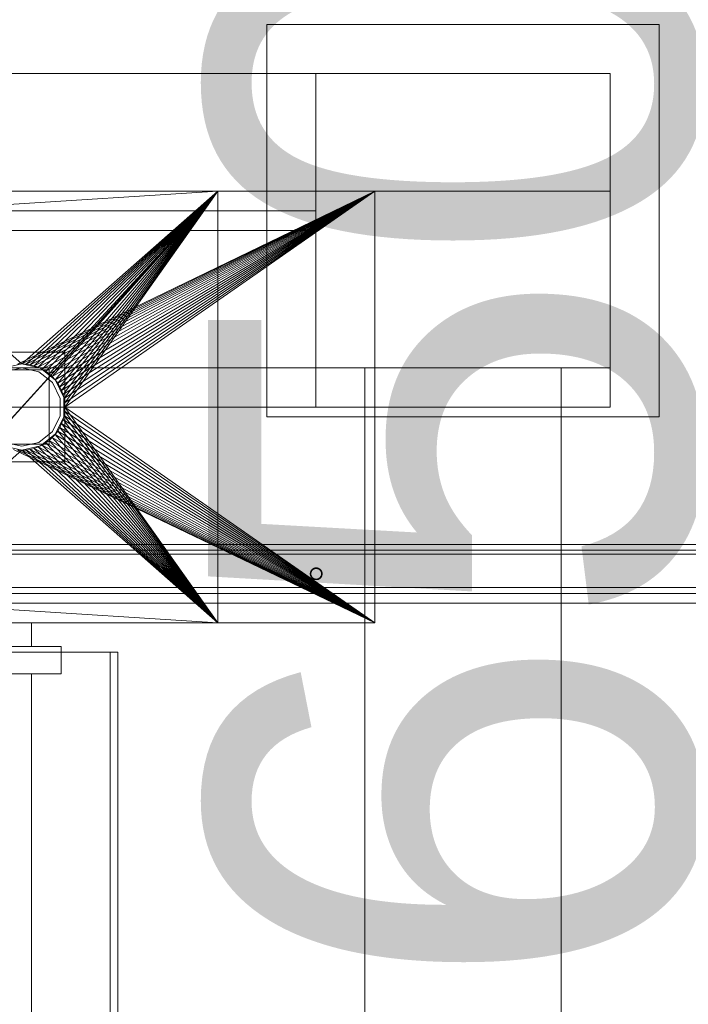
# Model space of a CAD drawing. Header units: millimetres. Extents: x -3490 to 61924, y -72580 to 6847.
# Tile 626 of 656: x 25649 to 25990, y -17984 to -17482. Entities that reach past the tile are written whole.
import ezdxf

# ---------------------------------------------------------------- set-up
doc = ezdxf.new("R2010")
doc.units = ezdxf.units.MM
for name, color, linetype, lineweight in [('COTAS_P', 1, 'Continuous', 0), ('superior_briquetadora', 7, 'Continuous', 0), ('superior_C05', 7, 'Continuous', 0)]:
    doc.layers.add(name, color=color, linetype=linetype, lineweight=lineweight)
doc.dimstyles.new('R19_100', dxfattribs={"dimtxt": 250, "dimasz": 150, "dimexe": 150, "dimexo": 80, "dimgap": 100, "dimtad": 1, "dimtih": 1, "dimtoh": 1, "dimdsep": 46, "dimcen": 0.09, "dimadec": 0, "dimazin": 0, "dimtfac": 1, "dimtdec": 4, "dimtofl": 0, "dimtmove": 0, "dimatfit": 3, "dimfxl": 1, "dimtolj": 1, "dimtzin": 0, "dimarcsym": 0})

# ---------------------------------------------------------------- blocks, each defined once
blk = doc.blocks.new('DIM_R29_37')
at = {"layer": 'COTAS_P'}
for p, q in [((24250.07, -17080), (24400.07, -17035)), ((26750.07, -17080), (26600.07, -17035)), ((24250.07, -17980), (24250.07, -17080)), ((24250.07, -17080), (26750.07, -17080)), ((24250.07, -17080), (24400.07, -17125)), ((26750.07, -17080), (26600.07, -17125)), ((26750.07, -17980), (26750.07, -17080))]:
    blk.add_line(p, q, dxfattribs=at)
blk.add_text('2500 P', height=250, dxfattribs=at).set_placement((25500.07, -16980))
blk = doc.blocks.new('DIM_R29_51')
at = {"layer": 'COTAS_P'}
for p, q in [((26095.07, -17655), (26050.07, -17805)), ((26795.07, -17655), (26095.07, -17655)), ((26095.07, -18305), (26095.07, -17655)), ((26095.07, -17655), (26140.07, -17805)), ((26095.07, -18305), (26050.07, -18155)), ((26095.07, -18305), (26140.07, -18155)), ((26795.07, -18305), (26095.07, -18305))]:
    blk.add_line(p, q, dxfattribs=at)
blk.add_text('650 P', height=250, rotation=90, dxfattribs=at).set_placement((25995.07, -17980))

msp = doc.modelspace()

# ---------------------------------------------------------------- linework, layer by layer
at = {"layer": 'superior_briquetadora'}
for p, q in [((25775.067, -17685), (25775.067, -17485)), ((25775.067, -17485), (25975.067, -17485)), ((25975.067, -17685), (25975.067, -17485)), ((23750.067, -17510), (25950.067, -17510)), ((23900.067, -17510), (25800.067, -17510)), ((25800.067, -17660), (25800.067, -17510)), ((25800.067, -17510), (25950.067, -17510)), ((25950.067, -17660), (25950.067, -17510)), ((25950.067, -17570), (25950.067, -17510)), ((25950.067, -17680), (25950.067, -17510)), ((23750.067, -17570), (25950.067, -17570)), ((23870.067, -17570), (25830.067, -17570)), ((25746.067, -17570), (24243.401, -17570)), ((25350.067, -17570), (25830.067, -17570)), ((25746.067, -17570), (25470.067, -17570)), ((25750.067, -17570), (25550.067, -17570)), ((25550.067, -17570), (25650.067, -17658)), ((25550.067, -17570), (25770.898, -17570)), ((25550.067, -17570), (25830.067, -17570)), ((25550.067, -17790), (25750.067, -17570)), ((25750.067, -17570), (25561.091, -17778)), ((25750.067, -17570), (25561.091, -17582)), ((25830.067, -17570), (25647.911, -17658.106)), ((25650.067, -17658), (25750.067, -17570)), ((25830.067, -17570), (25650.067, -17658)), ((25652.224, -17658.106), (25750.067, -17570)), ((25830.067, -17570), (25652.224, -17658.106)), ((25654.359, -17658.423), (25750.067, -17570)), ((25830.067, -17570), (25654.359, -17658.423)), ((25656.454, -17658.947), (25750.067, -17570)), ((25830.067, -17570), (25656.454, -17658.947)), ((25658.487, -17659.675), (25750.067, -17570)), ((25830.067, -17570), (25658.487, -17659.675)), ((25660.438, -17660.598), (25750.067, -17570)), ((25830.067, -17570), (25660.438, -17660.598)), ((25662.29, -17661.708), (25750.067, -17570)), ((25830.067, -17570), (25662.29, -17661.708)), ((25664.024, -17662.994), (25750.067, -17570)), ((25830.067, -17570), (25664.024, -17662.994)), ((25665.624, -17664.444), (25750.067, -17570)), ((25830.067, -17570), (25665.624, -17664.444)), ((25667.074, -17666.043), (25750.067, -17570)), ((25830.067, -17570), (25667.074, -17666.043)), ((25668.36, -17667.777), (25750.067, -17570)), ((25830.067, -17570), (25668.36, -17667.777)), ((25669.47, -17669.629), (25750.067, -17570)), ((25830.067, -17570), (25669.47, -17669.629)), ((25670.393, -17671.581), (25750.067, -17570)), ((25830.067, -17570), (25670.393, -17671.581)), ((25671.12, -17673.614), (25750.067, -17570)), ((25830.067, -17570), (25671.12, -17673.614)), ((25671.645, -17675.708), (25750.067, -17570)), ((25830.067, -17570), (25671.645, -17675.708)), ((25671.962, -17677.844), (25750.067, -17570)), ((25830.067, -17570), (25671.962, -17677.844)), ((25750.067, -17570), (25672.067, -17680)), ((25830.067, -17570), (25672.067, -17680)), ((25770.898, -17570), (25746.067, -17570)), ((25750.067, -17790), (25750.067, -17570)), ((25750.067, -17570), (25813.162, -17570)), ((25750.067, -17570), (25819.673, -17570)), ((25750.067, -17570), (25820.656, -17570)), ((25830.067, -17570), (25750.067, -17570)), ((25813.162, -17570), (25770.898, -17570)), ((25819.673, -17570), (25813.162, -17570)), ((25820.656, -17570), (25819.673, -17570)), ((25830.067, -17570), (25820.656, -17570)), ((25830.067, -17583.45), (25830.067, -17570)), ((25830.067, -17570), (25830.067, -17790)), ((25950.067, -17680), (25950.067, -17570)), ((23900.067, -17580), (25800.067, -17580)), ((25800.067, -17590), (25800.067, -17580)), ((25830.067, -17790), (25830.067, -17583.45)), ((23900.067, -17590), (25800.067, -17590)), ((25672.067, -17652), (25628.067, -17652)), ((25672.067, -17708), (25672.067, -17652)), ((23900.067, -17660), (25800.067, -17660)), ((25650.067, -17658), (25640.522, -17660.179)), ((25650.067, -17660), (25641.39, -17661.981)), ((25650.067, -17658), (25647.911, -17658.106)), ((25659.613, -17660.179), (25650.067, -17658)), ((25652.224, -17658.106), (25650.067, -17658)), ((25658.745, -17661.981), (25650.067, -17660)), ((25654.359, -17658.423), (25652.224, -17658.106)), ((25656.454, -17658.947), (25654.359, -17658.423)), ((25658.487, -17659.675), (25656.454, -17658.947)), ((25660.438, -17660.598), (25658.487, -17659.675)), ((25667.268, -17666.283), (25659.613, -17660.179)), ((25800.067, -17660), (25950.067, -17660)), ((25800.067, -17680), (25800.067, -17660)), ((25825.067, -18720.639), (25825.067, -17660)), ((25825.067, -17660), (25925.067, -17660)), ((25825.067, -18674.804), (25825.067, -17660)), ((25925.067, -18720.639), (25925.067, -17660)), ((25925.067, -18674.804), (25925.067, -17660)), ((25950.067, -17680), (25950.067, -17660)), ((25664.067, -17661), (25636.067, -17661)), ((25665.704, -17667.53), (25658.745, -17661.981)), ((25662.29, -17661.708), (25660.438, -17660.598)), ((25664.024, -17662.994), (25662.29, -17661.708)), ((25665.624, -17664.444), (25664.024, -17662.994)), ((25664.067, -17699), (25664.067, -17661)), ((25667.074, -17666.043), (25665.624, -17664.444)), ((25669.566, -17675.55), (25665.704, -17667.53)), ((25668.36, -17667.777), (25667.074, -17666.043)), ((25671.516, -17675.105), (25667.268, -17666.283)), ((25669.47, -17669.629), (25668.36, -17667.777)), ((25670.393, -17671.581), (25669.47, -17669.629)), ((25671.12, -17673.614), (25670.393, -17671.581)), ((25671.645, -17675.708), (25671.12, -17673.614)), ((25671.516, -17684.895), (25671.516, -17675.105)), ((25950.067, -17680), (23750.067, -17680)), ((24150.067, -17680), (25950.067, -17680)), ((24150.067, -17680), (25800.067, -17680)), ((25669.566, -17684.45), (25669.566, -17675.55)), ((25671.962, -17677.844), (25671.645, -17675.708)), ((25672.067, -17680), (25671.962, -17677.844)), ((25672.067, -17680), (25671.962, -17682.156)), ((25672.067, -17680), (25750.067, -17790)), ((25672.067, -17680), (25830.067, -17790)), ((25800.067, -17680), (25950.067, -17680)), ((25665.704, -17692.47), (25669.566, -17684.45)), ((25667.268, -17693.717), (25671.516, -17684.895)), ((25671.645, -17684.292), (25671.12, -17686.386)), ((25671.645, -17684.292), (25671.962, -17682.156)), ((25671.645, -17684.292), (25750.067, -17790)), ((25830.067, -17790), (25671.645, -17684.292)), ((25671.962, -17682.156), (25750.067, -17790)), ((25830.067, -17790), (25671.962, -17682.156)), ((25775.067, -17685), (25975.067, -17685)), ((25668.36, -17692.223), (25669.47, -17690.371)), ((25670.393, -17688.419), (25669.47, -17690.371)), ((25669.47, -17690.371), (25750.067, -17790)), ((25830.067, -17790), (25669.47, -17690.371)), ((25670.393, -17688.419), (25671.12, -17686.386)), ((25670.393, -17688.419), (25750.067, -17790)), ((25830.067, -17790), (25670.393, -17688.419)), ((25671.12, -17686.386), (25750.067, -17790)), ((25830.067, -17790), (25671.12, -17686.386)), ((25658.745, -17698.019), (25665.704, -17692.47)), ((25659.613, -17699.821), (25667.268, -17693.717)), ((25667.074, -17693.957), (25665.624, -17695.556)), ((25667.074, -17693.957), (25668.36, -17692.223)), ((25667.074, -17693.957), (25750.067, -17790)), ((25830.067, -17790), (25667.074, -17693.957)), ((25668.36, -17692.223), (25750.067, -17790)), ((25830.067, -17790), (25668.36, -17692.223)), ((25636.067, -17699), (25664.067, -17699)), ((25640.522, -17699.821), (25650.067, -17702)), ((25641.39, -17698.019), (25650.067, -17700)), ((25650.067, -17700), (25658.745, -17698.019)), ((25650.067, -17702), (25659.613, -17699.821)), ((25656.454, -17701.053), (25658.487, -17700.325)), ((25658.487, -17700.325), (25660.438, -17699.402)), ((25658.487, -17700.325), (25750.067, -17790)), ((25658.487, -17700.325), (25830.067, -17790)), ((25662.29, -17698.292), (25660.438, -17699.402)), ((25660.438, -17699.402), (25750.067, -17790)), ((25660.438, -17699.402), (25830.067, -17790)), ((25664.024, -17697.006), (25662.29, -17698.292)), ((25662.29, -17698.292), (25750.067, -17790)), ((25662.29, -17698.292), (25830.067, -17790)), ((25664.024, -17697.006), (25665.624, -17695.556)), ((25664.024, -17697.006), (25750.067, -17790)), ((25664.024, -17697.006), (25830.067, -17790)), ((25665.624, -17695.556), (25750.067, -17790)), ((25830.067, -17790), (25665.624, -17695.556)), ((25650.067, -17702), (25550.067, -17790)), ((25645.775, -17701.577), (25830.067, -17790)), ((25647.911, -17701.894), (25650.067, -17702)), ((25647.911, -17701.894), (25830.067, -17790)), ((25650.067, -17702), (25652.224, -17701.894)), ((25650.067, -17702), (25750.067, -17790)), ((25650.067, -17702), (25830.067, -17790)), ((25652.224, -17701.894), (25654.359, -17701.577)), ((25652.224, -17701.894), (25750.067, -17790)), ((25652.224, -17701.894), (25830.067, -17790)), ((25654.359, -17701.577), (25656.454, -17701.053)), ((25654.359, -17701.577), (25750.067, -17790)), ((25654.359, -17701.577), (25830.067, -17790)), ((25656.454, -17701.053), (25750.067, -17790)), ((25656.454, -17701.053), (25830.067, -17790)), ((25628.067, -17708), (25672.067, -17708)), ((25750.067, -17790), (25561.091, -17778)), ((25830.067, -17790), (23870.067, -17790)), ((25830.067, -17790), (25350.067, -17790)), ((25456.734, -17790), (25746.067, -17790)), ((25470.067, -17790), (25746.067, -17790)), ((25550.067, -17790), (25750.067, -17790)), ((25550.067, -17790), (25770.898, -17790)), ((25830.067, -17790), (25550.067, -17790)), ((25645.655, -17790), (25652.592, -17790)), ((25652.592, -17790), (25655.067, -17790)), ((25655.067, -17790), (25655.067, -17802)), ((25746.067, -17790), (25770.898, -17790)), ((25750.067, -17790), (25813.162, -17790)), ((25819.673, -17790), (25750.067, -17790)), ((25820.656, -17790), (25750.067, -17790)), ((25830.067, -17790), (25750.067, -17790)), ((25770.898, -17790), (25813.162, -17790)), ((25813.162, -17790), (25819.673, -17790)), ((25819.673, -17790), (25820.656, -17790)), ((25820.656, -17790), (25830.067, -17790)), ((25670.067, -17802), (25590.067, -17802)), ((25605.067, -17805), (25695.067, -17805)), ((25699.067, -17805), (25609.067, -17805)), ((25652.592, -17802), (25645.655, -17802)), ((25655.067, -17802), (25652.592, -17802)), ((25670.067, -17816), (25670.067, -17802)), ((25695.067, -17805), (25695.067, -18195)), ((25695.067, -17805), (25699.067, -17805)), ((25699.067, -17805), (25699.067, -18195)), ((25670.067, -17816), (25590.067, -17816)), ((25645.655, -17816), (25652.592, -17816)), ((25652.592, -17816), (25655.067, -17816)), ((25655.067, -17816), (25655.067, -18194))]:
    msp.add_line(p, q, dxfattribs=at)
at = {"layer": 'superior_C05'}
for p, q in [((24310.067, -17750), (26690.067, -17750)), ((24300.067, -17755), (26700.067, -17755)), ((24310.067, -17753), (26690.067, -17753)), ((24310.067, -17755), (26690.067, -17755)), ((25500.567, -17755), (26099.817, -17755)), ((25797.196, -17764.85), (25797.192, -17765)), ((25797.192, -17765), (25797.196, -17765.15)), ((25797.207, -17764.701), (25797.196, -17764.85)), ((25797.196, -17765.15), (25797.207, -17765.299)), ((25797.226, -17764.553), (25797.207, -17764.701)), ((25797.207, -17765.299), (25797.226, -17765.447)), ((25797.252, -17764.406), (25797.226, -17764.553)), ((25797.226, -17765.447), (25797.252, -17765.594)), ((25797.285, -17764.26), (25797.252, -17764.406)), ((25797.252, -17765.594), (25797.285, -17765.74)), ((25797.326, -17764.116), (25797.285, -17764.26)), ((25797.285, -17765.74), (25797.326, -17765.884)), ((25797.373, -17763.974), (25797.326, -17764.116)), ((25797.428, -17763.835), (25797.373, -17763.974)), ((25797.49, -17763.698), (25797.428, -17763.835)), ((25797.446, -17764.863), (25797.442, -17765)), ((25797.442, -17765), (25797.446, -17765.137)), ((25797.456, -17764.726), (25797.446, -17764.863)), ((25797.446, -17765.137), (25797.456, -17765.274)), ((25797.473, -17764.59), (25797.456, -17764.726)), ((25797.456, -17765.274), (25797.473, -17765.41)), ((25797.497, -17764.455), (25797.473, -17764.59)), ((25797.473, -17765.41), (25797.497, -17765.545)), ((25797.558, -17763.565), (25797.49, -17763.698)), ((25797.528, -17764.321), (25797.497, -17764.455)), ((25797.497, -17765.545), (25797.528, -17765.679)), ((25797.565, -17764.189), (25797.528, -17764.321)), ((25797.528, -17765.679), (25797.565, -17765.811)), ((25797.633, -17763.436), (25797.558, -17763.565)), ((25797.608, -17764.059), (25797.565, -17764.189)), ((25797.658, -17763.932), (25797.608, -17764.059)), ((25797.714, -17763.31), (25797.633, -17763.436)), ((25797.715, -17763.807), (25797.658, -17763.932)), ((25797.801, -17763.189), (25797.714, -17763.31)), ((25797.777, -17763.685), (25797.715, -17763.807)), ((25797.846, -17763.566), (25797.777, -17763.685)), ((25797.894, -17763.072), (25797.801, -17763.189)), ((25797.92, -17763.451), (25797.846, -17763.566)), ((25797.993, -17762.959), (25797.894, -17763.072)), ((25798, -17763.34), (25797.92, -17763.451)), ((25798.098, -17762.852), (25797.993, -17762.959)), ((25798.086, -17763.232), (25798, -17763.34)), ((25798.177, -17763.13), (25798.086, -17763.232)), ((25798.207, -17762.751), (25798.098, -17762.852)), ((25798.272, -17763.031), (25798.177, -17763.13)), ((25798.322, -17762.655), (25798.207, -17762.751)), ((25798.373, -17762.938), (25798.272, -17763.031)), ((25798.441, -17762.564), (25798.322, -17762.655)), ((25798.478, -17762.85), (25798.373, -17762.938)), ((25798.565, -17762.48), (25798.441, -17762.564)), ((25798.587, -17762.767), (25798.478, -17762.85)), ((25798.692, -17762.402), (25798.565, -17762.48)), ((25798.7, -17762.69), (25798.587, -17762.767)), ((25798.824, -17762.33), (25798.692, -17762.402)), ((25798.817, -17762.618), (25798.7, -17762.69)), ((25798.938, -17762.553), (25798.817, -17762.618)), ((25798.959, -17762.265), (25798.824, -17762.33)), ((25799.061, -17762.493), (25798.938, -17762.553)), ((25799.096, -17762.207), (25798.959, -17762.265)), ((25799.188, -17762.44), (25799.061, -17762.493)), ((25799.237, -17762.156), (25799.096, -17762.207)), ((25799.317, -17762.393), (25799.188, -17762.44)), ((25799.38, -17762.112), (25799.237, -17762.156)), ((25799.448, -17762.353), (25799.317, -17762.393)), ((25799.525, -17762.075), (25799.38, -17762.112)), ((25799.581, -17762.319), (25799.448, -17762.353)), ((25799.672, -17762.046), (25799.525, -17762.075)), ((25799.715, -17762.292), (25799.581, -17762.319)), ((25799.819, -17762.023), (25799.672, -17762.046)), ((25799.851, -17762.271), (25799.715, -17762.292)), ((25799.968, -17762.008), (25799.819, -17762.023)), ((25799.987, -17762.258), (25799.851, -17762.271)), ((25800.118, -17762.001), (25799.968, -17762.008)), ((25800.124, -17762.251), (25799.987, -17762.258)), ((25800.267, -17762.001), (25800.118, -17762.001)), ((25800.261, -17762.251), (25800.124, -17762.251)), ((25800.398, -17762.258), (25800.261, -17762.251)), ((25800.417, -17762.008), (25800.267, -17762.001)), ((25800.534, -17762.271), (25800.398, -17762.258)), ((25800.566, -17762.023), (25800.417, -17762.008)), ((25800.67, -17762.292), (25800.534, -17762.271)), ((25800.713, -17762.046), (25800.566, -17762.023)), ((25800.804, -17762.319), (25800.67, -17762.292)), ((25800.86, -17762.075), (25800.713, -17762.046)), ((25800.937, -17762.353), (25800.804, -17762.319)), ((25801.005, -17762.112), (25800.86, -17762.075)), ((25801.068, -17762.393), (25800.937, -17762.353)), ((25801.148, -17762.156), (25801.005, -17762.112)), ((25801.197, -17762.44), (25801.068, -17762.393)), ((25801.289, -17762.207), (25801.148, -17762.156)), ((25801.324, -17762.493), (25801.197, -17762.44)), ((25801.426, -17762.265), (25801.289, -17762.207)), ((25801.447, -17762.553), (25801.324, -17762.493)), ((25801.561, -17762.33), (25801.426, -17762.265)), ((25801.567, -17762.618), (25801.447, -17762.553)), ((25801.692, -17762.402), (25801.561, -17762.33)), ((25801.684, -17762.69), (25801.567, -17762.618)), ((25801.798, -17762.767), (25801.684, -17762.69)), ((25801.82, -17762.48), (25801.692, -17762.402)), ((25801.907, -17762.85), (25801.798, -17762.767)), ((25801.944, -17762.564), (25801.82, -17762.48)), ((25802.012, -17762.938), (25801.907, -17762.85)), ((25802.063, -17762.655), (25801.944, -17762.564)), ((25802.113, -17763.031), (25802.012, -17762.938)), ((25802.178, -17762.751), (25802.063, -17762.655)), ((25802.208, -17763.13), (25802.113, -17763.031)), ((25802.287, -17762.852), (25802.178, -17762.751)), ((25802.299, -17763.232), (25802.208, -17763.13)), ((25802.392, -17762.959), (25802.287, -17762.852)), ((25802.385, -17763.34), (25802.299, -17763.232)), ((25802.465, -17763.451), (25802.385, -17763.34)), ((25802.491, -17763.072), (25802.392, -17762.959)), ((25802.539, -17763.566), (25802.465, -17763.451)), ((25802.584, -17763.189), (25802.491, -17763.072)), ((25802.608, -17763.685), (25802.539, -17763.566)), ((25802.671, -17763.31), (25802.584, -17763.189)), ((25802.67, -17763.807), (25802.608, -17763.685)), ((25802.727, -17763.932), (25802.67, -17763.807)), ((25802.752, -17763.436), (25802.671, -17763.31)), ((25802.777, -17764.059), (25802.727, -17763.932)), ((25802.827, -17763.565), (25802.752, -17763.436)), ((25802.82, -17764.189), (25802.777, -17764.059)), ((25802.857, -17764.321), (25802.82, -17764.189)), ((25802.82, -17765.811), (25802.857, -17765.679)), ((25802.895, -17763.698), (25802.827, -17763.565)), ((25802.888, -17764.455), (25802.857, -17764.321)), ((25802.857, -17765.679), (25802.888, -17765.545)), ((25802.912, -17764.59), (25802.888, -17764.455)), ((25802.888, -17765.545), (25802.912, -17765.41)), ((25802.957, -17763.835), (25802.895, -17763.698)), ((25802.929, -17764.726), (25802.912, -17764.59)), ((25802.912, -17765.41), (25802.929, -17765.274)), ((25802.939, -17764.863), (25802.929, -17764.726)), ((25802.929, -17765.274), (25802.939, -17765.137)), ((25802.942, -17765), (25802.939, -17764.863)), ((25802.942, -17765), (25802.939, -17765.137)), ((25803.012, -17763.974), (25802.957, -17763.835)), ((25803.059, -17764.116), (25803.012, -17763.974)), ((25803.1, -17764.26), (25803.059, -17764.116)), ((25803.059, -17765.884), (25803.1, -17765.74)), ((25803.133, -17764.406), (25803.1, -17764.26)), ((25803.1, -17765.74), (25803.133, -17765.594)), ((25803.159, -17764.553), (25803.133, -17764.406)), ((25803.133, -17765.594), (25803.159, -17765.447)), ((25803.178, -17764.701), (25803.159, -17764.553)), ((25803.159, -17765.447), (25803.178, -17765.299)), ((25803.189, -17764.85), (25803.178, -17764.701)), ((25803.178, -17765.299), (25803.189, -17765.15)), ((25803.192, -17765), (25803.189, -17764.85)), ((25803.192, -17765), (25803.189, -17765.15)), ((25797.326, -17765.884), (25797.373, -17766.026)), ((25797.373, -17766.026), (25797.428, -17766.165)), ((25797.428, -17766.165), (25797.49, -17766.302)), ((25797.49, -17766.302), (25797.558, -17766.435)), ((25797.558, -17766.435), (25797.633, -17766.564)), ((25797.565, -17765.811), (25797.608, -17765.941)), ((25797.608, -17765.941), (25797.658, -17766.068)), ((25797.633, -17766.564), (25797.714, -17766.69)), ((25797.658, -17766.068), (25797.715, -17766.193)), ((25797.714, -17766.69), (25797.801, -17766.811)), ((25797.715, -17766.193), (25797.777, -17766.315)), ((25797.777, -17766.315), (25797.846, -17766.434)), ((25797.801, -17766.811), (25797.894, -17766.928)), ((25797.846, -17766.434), (25797.92, -17766.549)), ((25797.894, -17766.928), (25797.993, -17767.041)), ((25797.92, -17766.549), (25798, -17766.66)), ((25797.993, -17767.041), (25798.098, -17767.148)), ((25798, -17766.66), (25798.086, -17766.768)), ((25798.086, -17766.768), (25798.177, -17766.87)), ((25798.098, -17767.148), (25798.207, -17767.249)), ((25798.177, -17766.87), (25798.272, -17766.969)), ((25798.207, -17767.249), (25798.322, -17767.345)), ((25798.272, -17766.969), (25798.373, -17767.062)), ((25798.322, -17767.345), (25798.441, -17767.436)), ((25798.373, -17767.062), (25798.478, -17767.15)), ((25798.441, -17767.436), (25798.565, -17767.52)), ((25798.478, -17767.15), (25798.587, -17767.233)), ((25798.565, -17767.52), (25798.692, -17767.598)), ((25798.587, -17767.233), (25798.7, -17767.31)), ((25798.692, -17767.598), (25798.824, -17767.67)), ((25798.7, -17767.31), (25798.817, -17767.382)), ((25798.817, -17767.382), (25798.938, -17767.447)), ((25798.824, -17767.67), (25798.959, -17767.735)), ((25798.938, -17767.447), (25799.061, -17767.507)), ((25798.959, -17767.735), (25799.096, -17767.793)), ((25799.061, -17767.507), (25799.188, -17767.56)), ((25799.096, -17767.793), (25799.237, -17767.844)), ((25799.188, -17767.56), (25799.317, -17767.607)), ((25799.237, -17767.844), (25799.38, -17767.888)), ((25799.317, -17767.607), (25799.448, -17767.647)), ((25799.38, -17767.888), (25799.525, -17767.925)), ((25799.448, -17767.647), (25799.581, -17767.681)), ((25799.525, -17767.925), (25799.672, -17767.954)), ((25799.581, -17767.681), (25799.715, -17767.708)), ((25799.672, -17767.954), (25799.819, -17767.977)), ((25799.715, -17767.708), (25799.851, -17767.729)), ((25799.819, -17767.977), (25799.968, -17767.992)), ((25799.851, -17767.729), (25799.987, -17767.742)), ((25799.968, -17767.992), (25800.118, -17767.999)), ((25799.987, -17767.742), (25800.124, -17767.749)), ((25800.118, -17767.999), (25800.267, -17767.999)), ((25800.124, -17767.749), (25800.261, -17767.749)), ((25800.261, -17767.749), (25800.398, -17767.742)), ((25800.267, -17767.999), (25800.417, -17767.992)), ((25800.398, -17767.742), (25800.534, -17767.729)), ((25800.417, -17767.992), (25800.566, -17767.977)), ((25800.534, -17767.729), (25800.67, -17767.708)), ((25800.566, -17767.977), (25800.713, -17767.954)), ((25800.67, -17767.708), (25800.804, -17767.681)), ((25800.713, -17767.954), (25800.86, -17767.925)), ((25800.804, -17767.681), (25800.937, -17767.647)), ((25800.86, -17767.925), (25801.005, -17767.888)), ((25800.937, -17767.647), (25801.068, -17767.607)), ((25801.005, -17767.888), (25801.148, -17767.844)), ((25801.068, -17767.607), (25801.197, -17767.56)), ((25801.148, -17767.844), (25801.289, -17767.793)), ((25801.197, -17767.56), (25801.324, -17767.507)), ((25801.289, -17767.793), (25801.426, -17767.735)), ((25801.324, -17767.507), (25801.447, -17767.447)), ((25801.426, -17767.735), (25801.561, -17767.67)), ((25801.447, -17767.447), (25801.567, -17767.382)), ((25801.561, -17767.67), (25801.692, -17767.598)), ((25801.567, -17767.382), (25801.684, -17767.31)), ((25801.684, -17767.31), (25801.798, -17767.233)), ((25801.692, -17767.598), (25801.82, -17767.52)), ((25801.798, -17767.233), (25801.907, -17767.15)), ((25801.82, -17767.52), (25801.944, -17767.436)), ((25801.907, -17767.15), (25802.012, -17767.062)), ((25801.944, -17767.436), (25802.063, -17767.345)), ((25802.012, -17767.062), (25802.113, -17766.969)), ((25802.063, -17767.345), (25802.178, -17767.249)), ((25802.113, -17766.969), (25802.208, -17766.87)), ((25802.178, -17767.249), (25802.287, -17767.148)), ((25802.208, -17766.87), (25802.299, -17766.768)), ((25802.287, -17767.148), (25802.392, -17767.041)), ((25802.299, -17766.768), (25802.385, -17766.66)), ((25802.385, -17766.66), (25802.465, -17766.549)), ((25802.392, -17767.041), (25802.491, -17766.928)), ((25802.465, -17766.549), (25802.539, -17766.434)), ((25802.491, -17766.928), (25802.584, -17766.811)), ((25802.539, -17766.434), (25802.608, -17766.315)), ((25802.584, -17766.811), (25802.671, -17766.69)), ((25802.608, -17766.315), (25802.67, -17766.193)), ((25802.67, -17766.193), (25802.727, -17766.068)), ((25802.671, -17766.69), (25802.752, -17766.564)), ((25802.727, -17766.068), (25802.777, -17765.941)), ((25802.752, -17766.564), (25802.827, -17766.435)), ((25802.777, -17765.941), (25802.82, -17765.811)), ((25802.827, -17766.435), (25802.895, -17766.302)), ((25802.895, -17766.302), (25802.957, -17766.165)), ((25802.957, -17766.165), (25803.012, -17766.026)), ((25803.012, -17766.026), (25803.059, -17765.884)), ((24310.067, -17772), (26690.067, -17772)), ((24310.067, -17775), (26690.067, -17775)), ((24250.067, -17780), (26750.067, -17780))]:
    msp.add_line(p, q, dxfattribs=at)

# ---------------------------------------------------------------- dimensions: what is measured, and where the dimension line sits
at = {"layer": 'COTAS_P'}
for p1, p2, distance, picture, middle in [((24250.067, -17980), (26750.067, -17980), 900, 'DIM_R29_37', (25500.067, -17080)), ((26795.067, -18305), (26795.067, -17655), 700, 'DIM_R29_51', (26095.067, -17980))]:
    dim = msp.add_aligned_dim(p1=p1, p2=p2, distance=distance, text='<> P', dimstyle='R19_100', dxfattribs=at)
    dim.commit()
    dim.dimension.update_dxf_attribs({"geometry": picture, "text_midpoint": middle})

doc.saveas('drawing.dxf')
